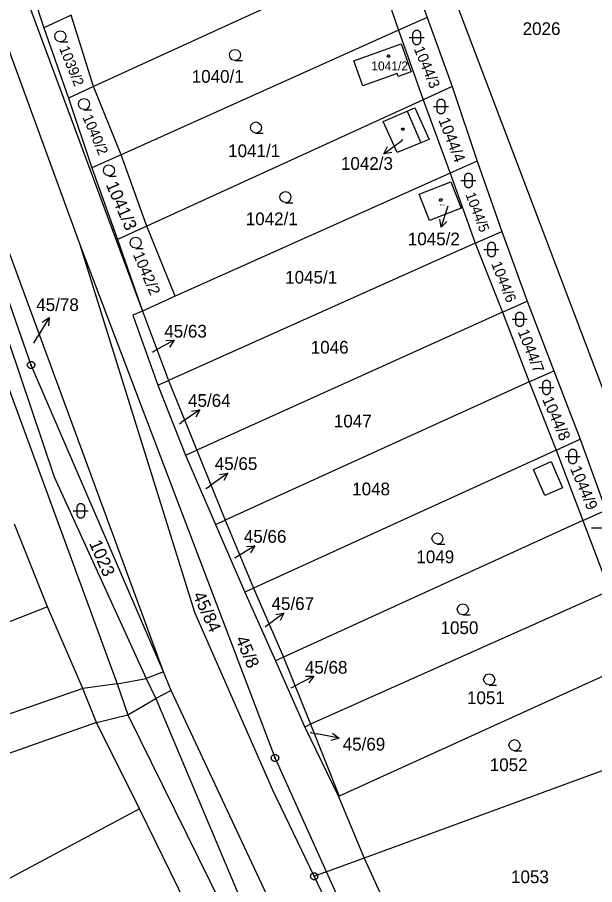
# Model space of a CAD drawing. Extents: x -609861 to -605046, y -1120287 to -1116307.
# Drawn here: x -607551.2 to -607474, y -1118733.4 to -1118617.4 of the extents above; entities that cross this region are included whole.
import ezdxf

# ---------------------------------------------------------------- set-up
doc = ezdxf.new("R2010")
doc.units = 0
for name, color, linetype in [('Vrstva 1', 7, 'Continuous'), ('Vrstva 2', 7, 'Continuous'), ('Vrstva 3', 7, 'Continuous'), ('Vrstva 4', 7, 'Continuous'), ('Vrstva 5', 7, 'Continuous'), ('Vrstva 7', 7, 'Continuous'), ('Vrstva 8', 7, 'Continuous')]:
    doc.layers.add(name, color=color, linetype=linetype)

msp = doc.modelspace()

# ---------------------------------------------------------------- linework, layer by layer
at = {"layer": 'Vrstva 1'}
for p, q in [((-607556.75, -1118596.34), (-607534.44, -1118656.64)), ((-607570.67, -1118606.38), (-607546.24, -1118678.81)), ((-607531.64, -1118704.89), (-607568.14, -1118605.63)), ((-607574.22, -1118607.43), (-607537.81, -1118706.5)), ((-607542.77, -1118647.8), (-607557.18, -1118608.35)), ((-607499.85, -1118607.77), (-607496.39, -1118617.37)), ((-607550.77, -1118609.18), (-607547.63, -1118618.77)), ((-607503.54, -1118609.46), (-607540.97, -1118626.61)), ((-607503.54, -1118609.46), (-607500.19, -1118619.08)), ((-607492.71, -1118614.78), (-607469.9, -1118675.06)), ((-607543.95, -1118617.08), (-607547.63, -1118618.77)), ((-607540.97, -1118626.61), (-607543.95, -1118617.08)), ((-607496.39, -1118617.37), (-607500.19, -1118619.08)), ((-607496.39, -1118617.37), (-607493.04, -1118626.61)), ((-607547.63, -1118618.77), (-607544.34, -1118628.16)), ((-607500.19, -1118619.08), (-607537.3, -1118635.75)), ((-607500.19, -1118619.08), (-607496.9, -1118628.38)), ((-607506.19, -1118623.17), (-607499.87, -1118620.88)), ((-607499.87, -1118620.88), (-607498.51, -1118624.65)), ((-607504.96, -1118626.54), (-607506.19, -1118623.17)), ((-607500.39, -1118624.88), (-607504.96, -1118626.54)), ((-607500.25, -1118625.26), (-607500.39, -1118624.88)), ((-607498.51, -1118624.65), (-607500.25, -1118625.26)), ((-607540.97, -1118626.61), (-607544.34, -1118628.16)), ((-607537.3, -1118635.75), (-607540.97, -1118626.61)), ((-607493.04, -1118626.61), (-607496.9, -1118628.38)), ((-607493.04, -1118626.61), (-607489.69, -1118636.6)), ((-607544.34, -1118628.16), (-607541.19, -1118637.5)), ((-607496.9, -1118628.38), (-607533.86, -1118645.31)), ((-607496.9, -1118628.38), (-607493.28, -1118638.21)), ((-607502.26, -1118631.29), (-607499.06, -1118629.92)), ((-607500.37, -1118635.45), (-607502.26, -1118631.29)), ((-607497.24, -1118634.15), (-607500.37, -1118635.45)), ((-607537.3, -1118635.75), (-607541.19, -1118637.5)), ((-607533.86, -1118645.31), (-607537.3, -1118635.75)), ((-607541.19, -1118637.5), (-607537.75, -1118647.09)), ((-607489.69, -1118636.6), (-607493.28, -1118638.21)), ((-607489.69, -1118636.6), (-607486.41, -1118646)), ((-607493.28, -1118638.21), (-607530.04, -1118654.67)), ((-607493.28, -1118638.21), (-607489.94, -1118647.58)), ((-607497.44, -1118641.03), (-607493.2, -1118639.36)), ((-607493.2, -1118639.36), (-607491.84, -1118642.9)), ((-607496.06, -1118644.55), (-607497.44, -1118641.03)), ((-607491.84, -1118642.9), (-607496.06, -1118644.55)), ((-607533.86, -1118645.31), (-607537.75, -1118647.09)), ((-607530.04, -1118654.67), (-607533.86, -1118645.31)), ((-607489.94, -1118647.58), (-607486.41, -1118646)), ((-607486.41, -1118646), (-607483, -1118655.31)), ((-607527.41, -1118696.98), (-607542.77, -1118647.8)), ((-607516.71, -1118716.42), (-607542.77, -1118647.8)), ((-607537.75, -1118647.09), (-607534.44, -1118656.64)), ((-607489.94, -1118647.58), (-607530.96, -1118665.94)), ((-607489.94, -1118647.58), (-607486.3, -1118656.8)), ((-607530.04, -1118654.67), (-607534.44, -1118656.64)), ((-607486.3, -1118656.8), (-607483, -1118655.31)), ((-607483, -1118655.31), (-607479.44, -1118664.64)), ((-607534.44, -1118656.64), (-607530.96, -1118665.94)), ((-607486.3, -1118656.8), (-607527.17, -1118675.26)), ((-607486.3, -1118656.8), (-607482.72, -1118666.13)), ((-607482.72, -1118666.13), (-607479.44, -1118664.64)), ((-607479.44, -1118664.64), (-607475.91, -1118673.78)), ((-607532.38, -1118666.58), (-607530.96, -1118665.94)), ((-607532.38, -1118666.58), (-607528.67, -1118675.94)), ((-607530.96, -1118665.94), (-607527.17, -1118675.26)), ((-607482.72, -1118666.13), (-607523.37, -1118684.63)), ((-607482.72, -1118666.13), (-607479.12, -1118675.24)), ((-607479.12, -1118675.24), (-607475.91, -1118673.78)), ((-607475.91, -1118673.78), (-607472.51, -1118683.28)), ((-607528.67, -1118675.94), (-607527.17, -1118675.26)), ((-607528.67, -1118675.94), (-607524.65, -1118685.21)), ((-607527.17, -1118675.26), (-607523.37, -1118684.63)), ((-607479.12, -1118675.24), (-607519.57, -1118693.7)), ((-607479.12, -1118675.24), (-607475.56, -1118684.67)), ((-607546.24, -1118678.81), (-607533.93, -1118705.8)), ((-607475.56, -1118684.67), (-607472.51, -1118683.28)), ((-607547.14, -1118696.22), (-607551.54, -1118685.13)), ((-607524.65, -1118685.21), (-607523.37, -1118684.63)), ((-607524.65, -1118685.21), (-607520.74, -1118694.24)), ((-607523.37, -1118684.63), (-607519.57, -1118693.7)), ((-607475.56, -1118684.67), (-607515.59, -1118702.92)), ((-607475.56, -1118684.67), (-607472.02, -1118694.08)), ((-607519.57, -1118693.7), (-607520.74, -1118694.24)), ((-607520.74, -1118694.24), (-607516.66, -1118703.41)), ((-607519.57, -1118693.7), (-607515.59, -1118702.92)), ((-607472.02, -1118694.08), (-607511.97, -1118711.92)), ((-607547.14, -1118696.22), (-607586.02, -1118711.42)), ((-607542.41, -1118707.12), (-607547.14, -1118696.22)), ((-607517, -1118720.71), (-607527.41, -1118696.98)), ((-607515.59, -1118702.92), (-607516.66, -1118703.41)), ((-607516.66, -1118703.41), (-607512.75, -1118712.3)), ((-607515.59, -1118702.92), (-607511.97, -1118711.92)), ((-607468.67, -1118703.55), (-607508.12, -1118721.52)), ((-607530.6, -1118707.4), (-607531.64, -1118704.89)), ((-607533.93, -1118705.8), (-607532.64, -1118708.49)), ((-607542.41, -1118707.12), (-607582.35, -1118721.07)), ((-607540.56, -1118711.67), (-607542.41, -1118707.12)), ((-607537.81, -1118706.5), (-607536.37, -1118710.66)), ((-607501.1, -1118770.49), (-607530.6, -1118707.4)), ((-607532.64, -1118708.49), (-607520.13, -1118738.19)), ((-607536.37, -1118710.66), (-607522, -1118739.83)), ((-607540.56, -1118711.67), (-607580.5, -1118725.83)), ((-607534.85, -1118723.24), (-607540.56, -1118711.67)), ((-607511.97, -1118711.92), (-607512.75, -1118712.3)), ((-607511.97, -1118711.92), (-607508.12, -1118721.52)), ((-607512.75, -1118712.3), (-607508.21, -1118721.56)), ((-607509.82, -1118731.65), (-607516.71, -1118716.42)), ((-607466.35, -1118715.69), (-607504.79, -1118729.81)), ((-607511.47, -1118732.25), (-607517, -1118720.71)), ((-607508.12, -1118721.52), (-607508.21, -1118721.56)), ((-607508.21, -1118721.56), (-607504.79, -1118729.81)), ((-607534.85, -1118723.24), (-607573.83, -1118744.05)), ((-607527.02, -1118739.12), (-607534.85, -1118723.24)), ((-607504.79, -1118729.81), (-607509.82, -1118731.65)), ((-607504.79, -1118729.81), (-607497.48, -1118745.79)), ((-607509.82, -1118731.65), (-607511.47, -1118732.25)), ((-607502.59, -1118747.64), (-607509.82, -1118731.65)), ((-607503.87, -1118748.1), (-607511.47, -1118732.25))]:
    msp.add_line(p, q, dxfattribs=at)
for points in [[(-607531.64, -1118704.89), (-607549.32, -1118663.87), (-607565.06, -1118618.71), (-607569.24, -1118605.96)], [(-607499.06, -1118629.92), (-607498.03, -1118629.48), (-607496.12, -1118633.69), (-607497.24, -1118634.15)], [(-607534.44, -1118656.64), (-607535.7, -1118657.2), (-607532.38, -1118666.58)]]:
    msp.add_lwpolyline(points, dxfattribs=at)
at = {"layer": 'Vrstva 3'}
for points in [[(-607498.28, -1118619.55), (-607498.18, -1118619.26), (-607497.93, -1118619.08), (-607497.62, -1118619.08), (-607497.37, -1118619.26), (-607497.27, -1118619.55), (-607497.27, -1118620.55), (-607497.37, -1118620.84), (-607497.62, -1118621.02), (-607497.93, -1118621.02), (-607498.18, -1118620.84), (-607498.28, -1118620.55)], [(-607495.03, -1118628.79), (-607494.93, -1118628.5), (-607494.68, -1118628.32), (-607494.37, -1118628.32), (-607494.12, -1118628.5), (-607494.02, -1118628.79), (-607494.02, -1118629.79), (-607494.12, -1118630.08), (-607494.37, -1118630.26), (-607494.68, -1118630.26), (-607494.93, -1118630.08), (-607495.03, -1118629.79)], [(-607491.36, -1118638.68), (-607491.26, -1118638.39), (-607491.01, -1118638.21), (-607490.7, -1118638.21), (-607490.45, -1118638.39), (-607490.35, -1118638.68), (-607490.35, -1118639.68), (-607490.45, -1118639.97), (-607490.7, -1118640.15), (-607491.01, -1118640.15), (-607491.26, -1118639.97), (-607491.36, -1118639.68)], [(-607488.28, -1118647.92), (-607488.18, -1118647.63), (-607487.93, -1118647.45), (-607487.62, -1118647.45), (-607487.37, -1118647.63), (-607487.27, -1118647.92), (-607487.27, -1118648.92), (-607487.37, -1118649.21), (-607487.62, -1118649.39), (-607487.93, -1118649.39), (-607488.18, -1118649.21), (-607488.28, -1118648.92)], [(-607484.52, -1118657.25), (-607484.42, -1118656.96), (-607484.17, -1118656.78), (-607483.86, -1118656.78), (-607483.61, -1118656.96), (-607483.51, -1118657.25), (-607483.51, -1118658.25), (-607483.61, -1118658.54), (-607483.86, -1118658.72), (-607484.17, -1118658.72), (-607484.42, -1118658.54), (-607484.52, -1118658.25)], [(-607480.93, -1118666.36), (-607480.83, -1118666.07), (-607480.58, -1118665.89), (-607480.27, -1118665.89), (-607480.02, -1118666.07), (-607479.92, -1118666.36), (-607479.92, -1118667.36), (-607480.02, -1118667.65), (-607480.27, -1118667.83), (-607480.58, -1118667.83), (-607480.83, -1118667.65), (-607480.93, -1118667.36)], [(-607477.43, -1118675.6), (-607477.33, -1118675.31), (-607477.08, -1118675.13), (-607476.77, -1118675.13), (-607476.52, -1118675.31), (-607476.42, -1118675.6), (-607476.42, -1118676.6), (-607476.52, -1118676.89), (-607476.77, -1118677.07), (-607477.08, -1118677.07), (-607477.33, -1118676.89), (-607477.43, -1118676.6)], [(-607543.18, -1118682.87), (-607543.08, -1118682.58), (-607542.83, -1118682.4), (-607542.52, -1118682.4), (-607542.27, -1118682.58), (-607542.17, -1118682.87), (-607542.17, -1118683.87), (-607542.27, -1118684.16), (-607542.52, -1118684.34), (-607542.83, -1118684.34), (-607543.08, -1118684.16), (-607543.18, -1118683.87)]]:
    msp.add_lwpolyline(points, close=True, dxfattribs=at)
for points in [[(-607545.41, -1118620.63), (-607545.79, -1118620.53), (-607546.06, -1118620.26), (-607546.16, -1118619.89), (-607546.06, -1118619.52), (-607545.79, -1118619.25), (-607545.42, -1118619.15), (-607545.05, -1118619.25), (-607544.78, -1118619.52), (-607544.68, -1118619.9), (-607544.78, -1118620.28), (-607545.05, -1118620.55), (-607545.43, -1118620.65), (-607544.43, -1118620.65)], [(-607498.78, -1118620.05), (-607497.51, -1118620.05), (-607496.78, -1118620.05)], [(-607522.05, -1118623.12), (-607522.43, -1118623.02), (-607522.7, -1118622.75), (-607522.8, -1118622.38), (-607522.7, -1118622.01), (-607522.43, -1118621.74), (-607522.06, -1118621.64), (-607521.69, -1118621.74), (-607521.42, -1118622.01), (-607521.32, -1118622.39), (-607521.42, -1118622.77), (-607521.69, -1118623.04), (-607522.07, -1118623.14), (-607521.07, -1118623.14)], [(-607542.24, -1118629.7), (-607542.62, -1118629.6), (-607542.89, -1118629.33), (-607542.99, -1118628.96), (-607542.89, -1118628.59), (-607542.62, -1118628.32), (-607542.25, -1118628.22), (-607541.88, -1118628.32), (-607541.61, -1118628.59), (-607541.51, -1118628.97), (-607541.61, -1118629.35), (-607541.88, -1118629.62), (-607542.26, -1118629.72), (-607541.26, -1118629.72)], [(-607495.53, -1118629.29), (-607494.26, -1118629.29), (-607493.53, -1118629.29)], [(-607519.26, -1118632.83), (-607519.64, -1118632.73), (-607519.91, -1118632.46), (-607520.01, -1118632.09), (-607519.91, -1118631.72), (-607519.64, -1118631.45), (-607519.27, -1118631.35), (-607518.9, -1118631.45), (-607518.63, -1118631.72), (-607518.53, -1118632.1), (-607518.63, -1118632.48), (-607518.9, -1118632.75), (-607519.28, -1118632.85), (-607518.28, -1118632.85)], [(-607538.91, -1118638.57), (-607539.29, -1118638.47), (-607539.56, -1118638.2), (-607539.66, -1118637.83), (-607539.56, -1118637.46), (-607539.29, -1118637.19), (-607538.92, -1118637.09), (-607538.55, -1118637.19), (-607538.28, -1118637.46), (-607538.18, -1118637.84), (-607538.28, -1118638.22), (-607538.55, -1118638.49), (-607538.93, -1118638.59), (-607537.93, -1118638.59)], [(-607491.86, -1118639.18), (-607490.59, -1118639.18), (-607489.86, -1118639.18)], [(-607515.31, -1118642.14), (-607515.69, -1118642.04), (-607515.96, -1118641.77), (-607516.06, -1118641.4), (-607515.96, -1118641.03), (-607515.69, -1118640.76), (-607515.32, -1118640.66), (-607514.95, -1118640.76), (-607514.68, -1118641.03), (-607514.58, -1118641.41), (-607514.68, -1118641.79), (-607514.95, -1118642.06), (-607515.33, -1118642.16), (-607514.33, -1118642.16)], [(-607535.32, -1118648.24), (-607535.7, -1118648.14), (-607535.97, -1118647.87), (-607536.07, -1118647.5), (-607535.97, -1118647.13), (-607535.7, -1118646.86), (-607535.33, -1118646.76), (-607534.96, -1118646.86), (-607534.69, -1118647.13), (-607534.59, -1118647.51), (-607534.69, -1118647.89), (-607534.96, -1118648.16), (-607535.34, -1118648.26), (-607534.34, -1118648.26)], [(-607488.78, -1118648.42), (-607487.51, -1118648.42), (-607486.78, -1118648.42)], [(-607485.02, -1118657.75), (-607483.75, -1118657.75), (-607483.02, -1118657.75)], [(-607481.43, -1118666.86), (-607480.16, -1118666.86), (-607479.43, -1118666.86)], [(-607477.93, -1118676.1), (-607476.66, -1118676.1), (-607475.93, -1118676.1)], [(-607543.68, -1118683.37), (-607542.41, -1118683.37), (-607541.68, -1118683.37)], [(-607494.99, -1118687.81), (-607495.37, -1118687.71), (-607495.64, -1118687.44), (-607495.74, -1118687.07), (-607495.64, -1118686.7), (-607495.37, -1118686.43), (-607495, -1118686.33), (-607494.63, -1118686.43), (-607494.36, -1118686.7), (-607494.26, -1118687.08), (-607494.36, -1118687.46), (-607494.63, -1118687.73), (-607495.01, -1118687.83), (-607494.01, -1118687.83)], [(-607474.42, -1118685.64), (-607473.15, -1118685.64), (-607472.42, -1118685.64)], [(-607491.6, -1118697.28), (-607491.98, -1118697.18), (-607492.25, -1118696.91), (-607492.35, -1118696.54), (-607492.25, -1118696.17), (-607491.98, -1118695.9), (-607491.61, -1118695.8), (-607491.24, -1118695.9), (-607490.97, -1118696.17), (-607490.87, -1118696.55), (-607490.97, -1118696.93), (-607491.24, -1118697.2), (-607491.62, -1118697.3), (-607490.62, -1118697.3)], [(-607488.08, -1118706.66), (-607488.46, -1118706.56), (-607488.73, -1118706.29), (-607488.83, -1118705.92), (-607488.73, -1118705.55), (-607488.46, -1118705.28), (-607488.09, -1118705.18), (-607487.72, -1118705.28), (-607487.45, -1118705.55), (-607487.35, -1118705.93), (-607487.45, -1118706.31), (-607487.72, -1118706.58), (-607488.1, -1118706.68), (-607487.1, -1118706.68)], [(-607484.69, -1118715.45), (-607485.07, -1118715.35), (-607485.34, -1118715.08), (-607485.44, -1118714.71), (-607485.34, -1118714.34), (-607485.07, -1118714.07), (-607484.7, -1118713.97), (-607484.33, -1118714.07), (-607484.06, -1118714.34), (-607483.96, -1118714.72), (-607484.06, -1118715.1), (-607484.33, -1118715.37), (-607484.71, -1118715.47), (-607483.71, -1118715.47)]]:
    msp.add_lwpolyline(points, dxfattribs=at)
at = {"layer": 'Vrstva 4'}
for p, q in [((-607499.06, -1118629.92), (-607497.24, -1118634.15)), ((-607482.17, -1118677.85), (-607479.78, -1118676.78)), ((-607479.78, -1118676.78), (-607478.27, -1118680.28)), ((-607480.66, -1118681.3), (-607482.17, -1118677.85)), ((-607478.27, -1118680.28), (-607480.66, -1118681.3)), ((-607531.64, -1118704.89), (-607533.93, -1118705.8)), ((-607537.81, -1118706.5), (-607533.93, -1118705.8)), ((-607537.81, -1118706.5), (-607542.41, -1118707.12)), ((-607530.6, -1118707.4), (-607532.64, -1118708.49)), ((-607536.37, -1118710.66), (-607532.64, -1118708.49)), ((-607540.56, -1118711.67), (-607536.37, -1118710.66))]:
    msp.add_line(p, q, dxfattribs=at)
at = {"layer": 'Vrstva 5'}
for points in [[(-607501.46, -1118622.38), (-607501.37, -1118622.53), (-607501.46, -1118622.68), (-607501.64, -1118622.68), (-607501.73, -1118622.53), (-607501.64, -1118622.38)], [(-607499.52, -1118632.16), (-607499.43, -1118632.31), (-607499.52, -1118632.46), (-607499.7, -1118632.46), (-607499.79, -1118632.31), (-607499.7, -1118632.16)], [(-607494.48, -1118641.64), (-607494.39, -1118641.79), (-607494.48, -1118641.94), (-607494.66, -1118641.94), (-607494.75, -1118641.79), (-607494.66, -1118641.64)]]:
    msp.add_lwpolyline(points, close=True, dxfattribs=at)
at = {"layer": 'Vrstva 7'}
for p, q in [((-607502.187, -1118635.618), (-607499.77, -1118633.84)), ((-607499.61, -1118633.73), (-607499.77, -1118633.84)), ((-607494.518, -1118645.443), (-607493.59, -1118642.59)), ((-607546.915, -1118657.513), (-607548.45, -1118660.09)), ((-607548.96, -1118660.94), (-607548.45, -1118660.09)), ((-607530.175, -1118660.545), (-607532.81, -1118661.98)), ((-607533.08, -1118662.13), (-607532.81, -1118661.98)), ((-607526.75, -1118669.877), (-607529.24, -1118671.55)), ((-607529.49, -1118671.72), (-607529.24, -1118671.55)), ((-607523.041, -1118678.343), (-607525.48, -1118680.09)), ((-607525.91, -1118680.39), (-607525.48, -1118680.09)), ((-607519.404, -1118688.043), (-607521.95, -1118689.63)), ((-607522.02, -1118689.67), (-607521.95, -1118689.63)), ((-607515.515, -1118697.064), (-607517.94, -1118698.83)), ((-607518.04, -1118698.91), (-607517.94, -1118698.83)), ((-607511.533, -1118705.486), (-607514.2, -1118706.86)), ((-607514.53, -1118707.03), (-607514.2, -1118706.86)), ((-607512.01, -1118713.01), (-607511.1, -1118713.19)), ((-607508.158, -1118713.778), (-607511.1, -1118713.19))]:
    msp.add_line(p, q, dxfattribs=at)
for points in [[(-607501.085, -1118635.428), (-607502.187, -1118635.618), (-607501.677, -1118634.622)], [(-607493.733, -1118644.647), (-607494.518, -1118645.443), (-607494.684, -1118644.337)], [(-607547.856, -1118658.116), (-607546.915, -1118657.513), (-607546.997, -1118658.628)], [(-607531.293, -1118660.584), (-607530.175, -1118660.545), (-607530.814, -1118661.463)], [(-607527.859, -1118670.02), (-607526.75, -1118669.877), (-607527.301, -1118670.85)], [(-607524.145, -1118678.519), (-607523.041, -1118678.343), (-607523.563, -1118679.332)], [(-607520.518, -1118688.147), (-607519.404, -1118688.043), (-607519.988, -1118688.996)], [(-607516.618, -1118697.248), (-607515.515, -1118697.064), (-607516.029, -1118698.056)], [(-607512.651, -1118705.5), (-607511.533, -1118705.486), (-607512.193, -1118706.389)], [(-607509.041, -1118713.092), (-607508.158, -1118713.778), (-607509.237, -1118714.073)]]:
    msp.add_lwpolyline(points, dxfattribs=at)
at = {"layer": 'Vrstva 8'}
for p, q in [((-607549.44, -1118663.87), (-607549.2, -1118663.87)), ((-607516.83, -1118716.42), (-607516.59, -1118716.42)), ((-607511.59, -1118732.25), (-607511.35, -1118732.25))]:
    msp.add_line(p, q, dxfattribs=at)
for points in [[(-607549.17, -1118663.39), (-607548.92, -1118663.57), (-607548.82, -1118663.86), (-607548.92, -1118664.15), (-607549.17, -1118664.33), (-607549.48, -1118664.33), (-607549.73, -1118664.15), (-607549.83, -1118663.86), (-607549.73, -1118663.57), (-607549.48, -1118663.39)], [(-607516.56, -1118715.94), (-607516.31, -1118716.12), (-607516.21, -1118716.41), (-607516.31, -1118716.7), (-607516.56, -1118716.88), (-607516.87, -1118716.88), (-607517.12, -1118716.7), (-607517.22, -1118716.41), (-607517.12, -1118716.12), (-607516.87, -1118715.94)], [(-607511.32, -1118731.77), (-607511.07, -1118731.95), (-607510.97, -1118732.24), (-607511.07, -1118732.53), (-607511.32, -1118732.71), (-607511.63, -1118732.71), (-607511.88, -1118732.53), (-607511.98, -1118732.24), (-607511.88, -1118731.95), (-607511.63, -1118731.77)]]:
    msp.add_lwpolyline(points, close=True, dxfattribs=at)

# ---------------------------------------------------------------- texts
at = {"layer": 'Vrstva 2'}
for s, height, p in [('2026', 1.7, (-607483.613, -1118619.72)), ('1041/2', 1.2, (-607503.843, -1118624.46)), ('1040/1', 1.7, (-607527.85, -1118626.11)), ('1042/3', 0.1, (-607499.843, -1118633.73)), ('1041/1', 1.7, (-607522.977, -1118636.05)), ('1045/2', 0.2, (-607494.824, -1118642.56)), ('1042/1', 1.7, (-607520.627, -1118645.16)), ('1045/1', 1.7, (-607515.357, -1118652.97)), ('45/78', 0.1, (-607549.164, -1118660.94)), ('1046', 1.7, (-607511.937, -1118662.34)), ('45/63', 0.1, (-607533.29, -1118662.13)), ('1047', 1.7, (-607508.847, -1118672.21)), ('45/64', 0.1, (-607529.695, -1118671.72)), ('45/65', 0.1, (-607526.117, -1118680.39)), ('1048', 1.7, (-607506.397, -1118681.29)), ('1049', 1.7, (-607497.817, -1118690.37)), ('45/66', 0.1, (-607522.225, -1118689.67)), ('45/67', 0.1, (-607518.242, -1118698.91)), ('1050', 1.7, (-607494.587, -1118699.85)), ('45/68', 0.1, (-607514.736, -1118707.03)), ('1051', 1.7, (-607491.057, -1118709.22)), ('45/69', 0.1, (-607512.215, -1118713.01)), ('1052', 1.7, (-607488.007, -1118718.18)), ('1053', 1.7, (-607485.167, -1118733.17))]:
    msp.add_text(s, height=height, dxfattribs=at).set_placement(p)
for s, height, rotation, p in [('1039/2', 1.38, 292.20848, (-607545.596, -1118621.502)), ('1044/3', 1.44, 292.60955, (-607498.186, -1118621.57)), ('1040/2', 1.39, 293.35439, (-607542.485, -1118630.711)), ('1044/4', 1.53, 291.17715, (-607494.906, -1118631.09)), ('1041/3', 1.68, 293.46898, (-607539.363, -1118639.731)), ('1044/5', 1.36, 291.17715, (-607491.282, -1118641.049)), ('1042/2', 1.49, 293.06791, (-607535.736, -1118649.076)), ('1044/6', 1.4, 291.80741, (-607487.833, -1118650.324)), ('1044/7', 1.49, 291.57822, (-607484.292, -1118659.405)), ('1044/8', 1.52, 293.69817, (-607481.033, -1118668.451)), ('1044/9', 1.51, 292.72414, (-607477.294, -1118677.716)), ('1023', 1.7, 293.41169, (-607541.594, -1118687.69)), ('45/84', 1.7, 294.5576, (-607527.747, -1118694.62)), ('45/8', 1.7, 293.01062, (-607522.037, -1118700.509))]:
    msp.add_text(s, height=height, rotation=rotation, dxfattribs=at).set_placement(p)
at = {"layer": 'Vrstva 7'}
for s, p in [('1042/3', (-607507.902, -1118637.76)), ('1045/2', (-607498.962, -1118647.85)), ('45/78', (-607548.63, -1118656.64)), ('45/63', (-607531.517, -1118660.19)), ('45/64', (-607528.34, -1118669.46)), ('45/65', (-607524.767, -1118677.9)), ('45/66', (-607520.88, -1118687.64)), ('45/67', (-607517.18, -1118696.62)), ('45/68', (-607512.72, -1118705.15)), ('45/69', (-607507.67, -1118715.43))]:
    msp.add_text(s, height=1.7, dxfattribs=at).set_placement(p)

doc.saveas('drawing.dxf')
